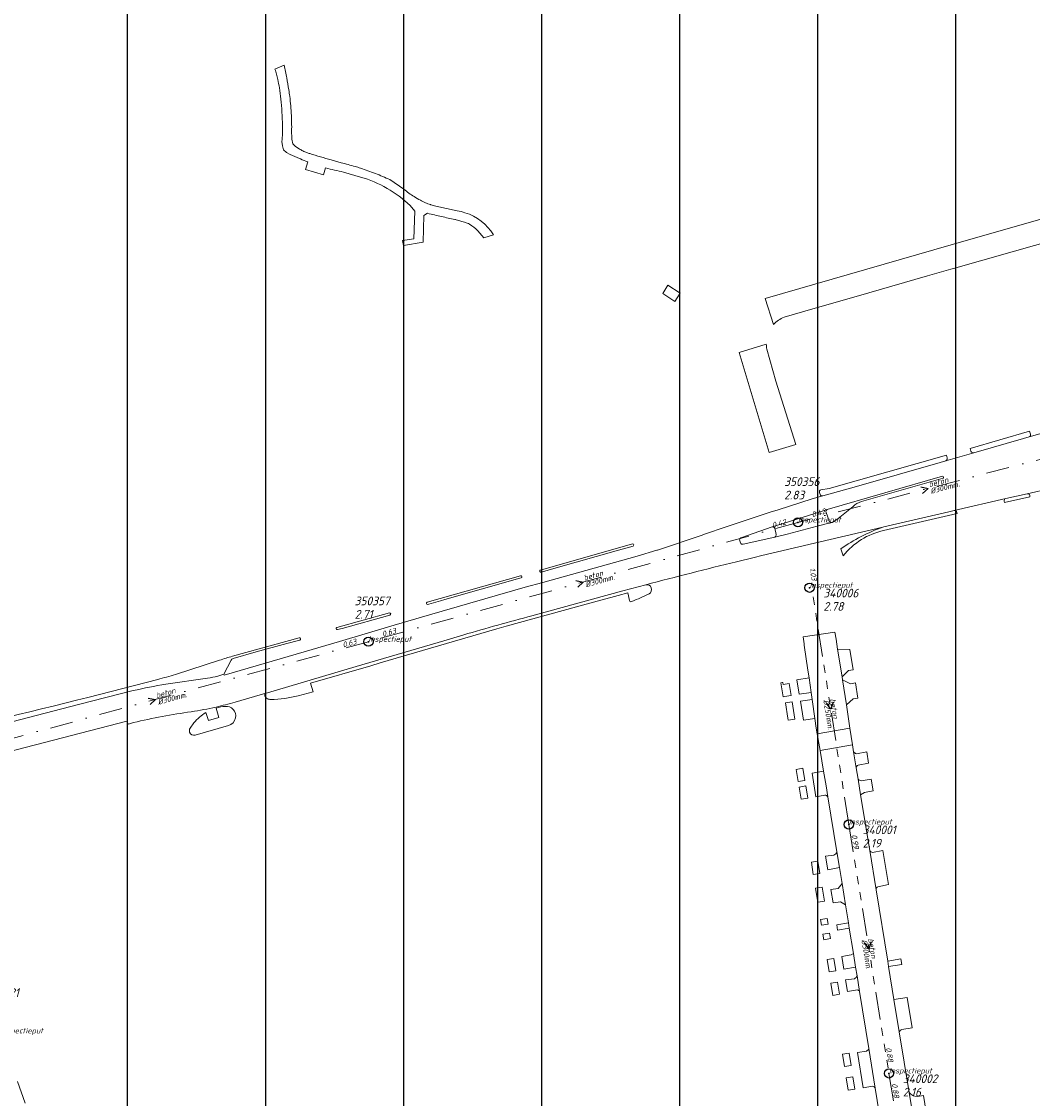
# Model space of a CAD drawing. Extents: x 148869 to 161638, y 453607 to 469810.
# Tile 531 of 656: x 155975 to 156194, y 463153 to 463387. Entities that reach past the tile are written whole.
import ezdxf

# ---------------------------------------------------------------- set-up
doc = ezdxf.new("R2010")
doc.units = 0
doc.header["$PDMODE"] = 32
doc.header["$PDSIZE"] = 2
doc.linetypes.add('RI-GWA', pattern=[18.45, 6, -1.8, 1.75, -1.8, 1.75, -1.8, 1.75, -1.8])
doc.linetypes.add('RI-VWA', pattern=[11, 5, -3, 0, -3])
doc.layers.get('0').update_dxf_attribs({"linetype": 'CONTINUOUS'})
doc.layers.get('DEFPOINTS').update_dxf_attribs({"linetype": 'CONTINUOUS'})
doc.layers.add('2024 hatch', color=160, linetype='CONTINUOUS')
for name, color, linetype, lineweight in [('B-OI-RI-GWA-MATERIAAL-T18', 10, 'CONTINUOUS', 18), ('B-OI-RI-GWA-PUTDEKSELHOOGTE-T25', 10, 'CONTINUOUS', 25), ('B-OI-RI-GWA_BOB-T18', 10, 'CONTINUOUS', 18), ('B-OI-RI-GWA_DIAMETER-T18', 10, 'CONTINUOUS', 18), ('B-OI-RI-GWA_PUTNUMMER-T18', 10, 'CONTINUOUS', 18), ('B-OI-RI-GWA_RIOOLPUT-S', 10, 'CONTINUOUS', 25), ('B-OI-RI-GWA_TRANSPORTLEIDING-G', 10, 'RI-GWA', 18), ('B-OI-RI-STROOMRICHTING-S', 252, 'CONTINUOUS', 25), ('B-OI-RI-VWA-BOB-T18', 34, 'CONTINUOUS', 18), ('B-OI-RI-VWA-DIAMETER-T18', 34, 'CONTINUOUS', 18), ('B-OI-RI-VWA-MATERIAAL-T18', 34, 'CONTINUOUS', 18), ('B-OI-RI-VWA_PUTDEKSELHOOGTE-T25', 34, 'CONTINUOUS', 25), ('B-OI-RI-VWA_PUTNUMMER-T25', 34, 'CONTINUOUS', 25), ('B-OI-RI-VWA_RIOOLPUT-S', 34, 'CONTINUOUS', 25), ('B-OI-RI-VWA_TRANSPORTLEIDING-G', 34, 'RI-VWA', 18), ('B-RO-VH-VERHARDING_ASFALT-GV', 251, 'CONTINUOUS', 18), ('B-RO-VH-VERHARDING_STRAATBAKSTEEN-GV', 251, 'CONTINUOUS', 18)]:
    doc.layers.add(name, color=color, linetype=linetype, lineweight=lineweight)
doc.styles.add('NLCS-ISO-M500-T18_CURSIEF', font='NLCS-ISO.ttf', dxfattribs={"oblique": 15, "height": 0.9})
doc.styles.add('NLCS-ISO-M750-T25_CURSIEF', font='NLCS-ISO.ttf', dxfattribs={"oblique": 15, "height": 1.875})

# ---------------------------------------------------------------- blocks, each defined once
blk = doc.blocks.new('ACMAP_ANN_TEMPLATE_vwa-diam')
at = {"color": 0, "linetype": 'ByBlock', "style": 'NLCS-ISO-M500-T18_CURSIEF', "oblique": 15}
blk.add_attdef('vwa-diam', (0.3, -1.3), '', height=1.2, dxfattribs=at)
blk = doc.blocks.new('ACMAP_ANN_TEMPLATE_vwa-materiaal')
at = {"color": 0, "linetype": 'ByBlock', "style": 'NLCS-ISO-M500-T18_CURSIEF', "oblique": 15}
blk.add_attdef('vwa-mat', (0.3, 0.2), '', height=1.2, dxfattribs=at)
blk = doc.blocks.new('ACMAP_ANN_TEMPLATE_vwa-nap-l')
at = {"color": 0, "linetype": 'ByBlock', "style": 'NLCS-ISO-M500-T18_CURSIEF', "oblique": 15}
blk.add_attdef('vwa-nap-l', (3.3, 0.2), '', height=1.2, dxfattribs=at)
blk = doc.blocks.new('ACMAP_ANN_TEMPLATE_vwa-nap-r')
at = {"color": 0, "linetype": 'ByBlock', "style": 'NLCS-ISO-M500-T18_CURSIEF', "oblique": 15}
blk.add_attdef('vwa-nap-r', (-5.6, 0.2), '', height=1.2, dxfattribs=at)
blk = doc.blocks.new('ACMAP_ANN_TEMPLATE_gwa-diam')
at = {"color": 0, "linetype": 'ByBlock', "style": 'NLCS-ISO-M500-T18_CURSIEF', "oblique": 15}
blk.add_attdef('gwa-diam', (-2.2, -1.3), '', height=1.2, dxfattribs=at)
blk = doc.blocks.new('ACMAP_ANN_TEMPLATE_gwa-materiaal')
at = {"color": 0, "linetype": 'ByBlock', "style": 'NLCS-ISO-M500-T18_CURSIEF', "oblique": 15}
blk.add_attdef('gwa-mat', (-2.2, 0.2), '', height=1.2, dxfattribs=at)
blk = doc.blocks.new('ACMAP_ANN_TEMPLATE_gwa-nap-l')
at = {"color": 0, "linetype": 'ByBlock', "style": 'NLCS-ISO-M500-T18_CURSIEF', "oblique": 15}
blk.add_attdef('gwa-nap-l', (2.3, 0.2), '', height=1.2, dxfattribs=at)
blk = doc.blocks.new('ACMAP_ANN_TEMPLATE_gwa-nap-r')
at = {"color": 0, "linetype": 'ByBlock', "style": 'NLCS-ISO-M500-T18_CURSIEF', "oblique": 15}
blk.add_attdef('gwa-nap-r', (-5.6, 0.2), '', height=1.2, dxfattribs=at)
blk = doc.blocks.new('ACMAP_ANN_TEMPLATE_gwa-puth')
at = {"color": 0, "linetype": 'ByBlock', "style": 'NLCS-ISO-M750-T25_CURSIEF', "oblique": 15}
blk.add_attdef('gwa-puth', (3, -5), '', height=1.88, dxfattribs=at)
blk = doc.blocks.new('ACMAP_ANN_TEMPLATE_gwa-putnr')
at = {"color": 0, "linetype": 'ByBlock', "style": 'NLCS-ISO-M750-T25_CURSIEF', "oblique": 15}
blk.add_attdef('gwa-putnr', (3, -2.1), '', height=1.88, dxfattribs=at)
blk = doc.blocks.new('ACMAP_ANN_TEMPLATE_type knoop')
at = {"layer": 'DEFPOINTS', "style": 'NLCS-ISO-M500-T18_CURSIEF', "oblique": 15}
blk.add_attdef('type_knoop', (0, 0), '', height=1.2, dxfattribs=at)
blk = doc.blocks.new('ACMAP_ANN_TEMPLATE_vwa-puth')
at = {"color": 0, "linetype": 'ByBlock', "style": 'NLCS-ISO-M750-T25_CURSIEF', "oblique": 15}
blk.add_attdef('vwa-puth', (-3, 5), '', height=1.88, dxfattribs=at)
blk = doc.blocks.new('ACMAP_ANN_TEMPLATE_vwa-putnr')
at = {"color": 0, "linetype": 'ByBlock', "style": 'NLCS-ISO-M750-T25_CURSIEF', "oblique": 15}
blk.add_attdef('vaw-putnr', (-3, 7.9), '', height=1.88, dxfattribs=at)

msp = doc.modelspace()

# ---------------------------------------------------------------- hatches: boundary and pattern name
at = {"layer": '2024 hatch'}
h = msp.add_hatch(dxfattribs=at)
h.set_pattern_fill('ANSI31', color=256, scale=29.988, angle=45)
h.set_pattern_definition([(90, (0, 0), (-29.988, 0), [])])
h.paths.add_polyline_path([(155468.24, 462509.2), (155430.3, 462608.99), (155317.39, 462696.7), (155326.79, 462885.8), (155421.55, 463128.67), (155681.88, 463221.51), (155808.81, 463270.9), (155858.2, 463353.96), (156235.32, 463468.35), (156395.06, 463466.8), (156874.43, 463576.88), (157060.31, 463303.94), (157149.74, 462870.77), (157067.92, 462815.11), (157047.81, 462789.79), (157071.17, 462711.57), (156936.5, 462350.7), (156856.27, 462251.62), (156803.36, 462113.22), (156627.76, 461893.96), (156524.84, 461717.19), (156312.22, 461660.25), (156176.03, 461568.49), (155937.87, 461968.15)])

# ---------------------------------------------------------------- linework, layer by layer
at = {"layer": 'B-OI-RI-GWA_RIOOLPUT-S', "color": 251}
for p in [(156145.73, 463264.11), (156154.26, 463212.71), (156162.98, 463158.67)]:
    msp.add_point(p, dxfattribs=at)
at = {"layer": 'B-OI-RI-GWA_TRANSPORTLEIDING-G', "color": 251}
for p, q in [((156154.26, 463212.71), (156146.41, 463262.81)), ((156154.26, 463212.71), (156162.98, 463158.67)), ((156162.98, 463158.67), (156171.14, 463109.13))]:
    msp.add_line(p, q, dxfattribs=at)
at = {"layer": 'B-OI-RI-STROOMRICHTING-S', "color": 251}
for points in [[(156169.92, 463285.99), (156171.48, 463285.66), (156170.27, 463284.6)], [(156094.96, 463265.66), (156096.55, 463265.35), (156095.36, 463264.27)], [(156002.07, 463240.17), (156003.64, 463239.85), (156002.45, 463238.78)], [(156150.82, 463239.29), (156150.33, 463237.76), (156149.39, 463239.07)], [(156159.1, 463187.23), (156158.61, 463185.69), (156157.67, 463187)]]:
    msp.add_lwpolyline(points, dxfattribs=at)
at = {"layer": 'B-OI-RI-VWA_RIOOLPUT-S'}
for p in [(156143.21, 463278.3), (156049.9, 463252.4)]:
    msp.add_point(p, dxfattribs=at)
at = {"layer": 'B-OI-RI-VWA_TRANSPORTLEIDING-G', "color": 251}
for p, q in [((156199.77, 463293.01), (156143.21, 463278.3)), ((156143.21, 463278.3), (156049.9, 463252.4)), ((156049.9, 463252.4), (155957.4, 463227.3)), ((155969.9, 463167.36), (155981.84, 463133.98))]:
    msp.add_line(p, q, dxfattribs=at)
at = {"layer": 'B-RO-VH-VERHARDING_ASFALT-GV', "flags": 128}
for points in [[(156031.56, 463377.56), (156029.59, 463376.68)], [(156033.22, 463364.65), (156033.22, 463364.81)], [(156034.86, 463359.37), (156034.04, 463359.93), (156033.46, 463360.46), (156033.25, 463361.51), (156033.23, 463362.4), (156033.2, 463362.64)], [(156031.12, 463360.97), (156031.2, 463360.04), (156031.46, 463359.2), (156032.13, 463358.61), (156032.9, 463358.14), (156034.89, 463357.29), (156035.12, 463357.2)], [(156036.72, 463356.56), (156036.21, 463354.93), (156040.11, 463353.72), (156040.6, 463355.28)], [(156043.97, 463356.39), (156041.77, 463356.99)], [(156044.5, 463354.36), (156048.19, 463353.28)], [(156057.62, 463350.61), (156054.55, 463352.71)], [(156059, 463347.1), (156059.95, 463345.88), (156059.79, 463339.89), (156059.79, 463339.89), (156057.33, 463339.48), (156057.53, 463338.41), (156061.79, 463339.16), (156061.91, 463344.89), (156062.74, 463345.4)], [(156063.47, 463347.26), (156063.37, 463347.29)], [(156185.9, 463335.96), (156194.6, 463338.42), (156200.55, 463340.11), (156210.06, 463342.81), (156210.36, 463342.89), (156213.97, 463343.91), (156215.73, 463344.48), (156214.2, 463349.36), (156176.48, 463338.54), (156136.09, 463326.87), (156137.92, 463321.27)], [(156069.19, 463345.93), (156064.51, 463346.98)], [(156073.64, 463341.62), (156074.11, 463341.12), (156074.56, 463340.6), (156074.98, 463340.06), (156077.07, 463340.73)], [(156140.2, 463322.85), (156146.41, 463324.64), (156155.84, 463327.36), (156171.32, 463331.82), (156176.4, 463333.27), (156177.29, 463333.52), (156182.1, 463334.89), (156183.65, 463335.32), (156185.9, 463335.96)], [(156136.33, 463316.98), (156130.41, 463315.21), (156136.92, 463293.5), (156142.71, 463295.24)], [(156142.71, 463295.24), (156138.43, 463308.95), (156136.46, 463315.9)], [(156129.86, 463269.77), (156133.69, 463270.69), (156135.39, 463271.1), (156161.66, 463277.28), (156161.89, 463277.34), (156175.96, 463280.59), (156177.13, 463280.88), (156188.35, 463283.46), (156192.98, 463284.53), (156197.99, 463285.68), (156199.3, 463285.98), (156214.86, 463289.32), (156237.65, 463294.31), (156244.45, 463295.79), (156242.4, 463304.47), (156218.55, 463299.47)], [(156200.57, 463298.92), (156193.45, 463296.87), (156192.18, 463296.51), (156181.39, 463293.42), (156175.33, 463291.68), (156174.09, 463291.33), (156155.39, 463285.98), (156148.58, 463284.03), (156146.27, 463283.38), (156138.9, 463281.04), (156137.17, 463280.51), (156135.64, 463279.99), (156127.83, 463277.4), (156122.68, 463275.64), (156122.4, 463275.54), (156112.7, 463272.28), (156112.58, 463272.24), (156108.26, 463270.98), (156087.82, 463265.28), (156083.94, 463264.2), (156063.19, 463258.22), (156055.46, 463255.95), (156043.62, 463252.45), (156035.93, 463250.22), (156018.56, 463245.14), (156018.52, 463245.33), (156017.19, 463244.93)], [(156193.71, 463297.48), (156193.52, 463298.07), (156180.61, 463294.36), (156180.79, 463293.75)], [(156181.39, 463293.42), (156192.18, 463296.51), (156193.45, 463296.87)], [(156175.61, 463292.28), (156175.44, 463292.89), (156149.96, 463285.62), (156148.2, 463285.39)], [(156148.58, 463284.03), (156155.39, 463285.98), (156174.09, 463291.33), (156175.33, 463291.68)], [(156130.82, 463274.92), (156137.58, 463277.36), (156140.18, 463278.15), (156146.66, 463280.16), (156149.58, 463281.07), (156174.62, 463288.3)], [(156174.62, 463288.3), (156149.58, 463281.07)], [(156157.01, 463282.8), (156174.73, 463287.88)], [(156174.73, 463287.88), (156157.01, 463282.8)], [(156147.88, 463284.77), (156148, 463284.36)], [(156188.01, 463282.87), (156188.11, 463282.63), (156193.61, 463283.87), (156193.55, 463284.16)], [(156192.98, 463284.53), (156188.35, 463283.46)], [(156151.95, 463279.16), (156155.18, 463281.72)], [(156155.18, 463281.72), (156151.95, 463279.16)], [(156149.31, 463280.48), (156149.98, 463278.6)], [(156177.13, 463280.88), (156175.96, 463280.59), (156161.89, 463277.34), (156161.66, 463277.28)], [(156161.82, 463276.56), (156177.76, 463280.26), (156177.74, 463280.49)], [(156137.58, 463277.36), (156130.82, 463274.92)], [(156150.64, 463278.29), (156150.51, 463278.26), (156147.36, 463277.45), (156140.84, 463275.77), (156138.21, 463275.1), (156131.32, 463273.55)], [(156138.45, 463275.69), (156138.15, 463277.02)], [(156150.51, 463278.26), (156150.64, 463278.29)], [(156131.32, 463273.55), (156138.21, 463275.1)], [(156107.28, 463273.64), (156087.3, 463267.96)], [(156087.71, 463267.56), (156090.2, 463268.26), (156104.25, 463272.24), (156107.38, 463273.14)], [(156130.56, 463274.3), (156130.69, 463273.89)], [(156130.69, 463273.89), (156130.56, 463274.3)], [(156152.5, 463272.55), (156153.05, 463271.07)], [(156087.43, 463267.47), (156087.71, 463267.56)], [(156082.93, 463266.72), (156062.65, 463260.98)], [(156063.05, 463260.56), (156065.54, 463261.27), (156066.46, 463261.53), (156082.29, 463266.01), (156083.06, 463266.23)], [(156034.67, 463240.66), (156037.87, 463241.48), (156037.34, 463243.41), (156050.4, 463247.19), (156052.42, 463247.78), (156077.81, 463255.18), (156079.85, 463255.76), (156098.02, 463260.73), (156104.16, 463262.41), (156106.22, 463262.98), (156106.64, 463261.34), (156106.74, 463261.05), (156107.12, 463261.15)], [(156110.13, 463264.76), (156105.15, 463263.42), (156085.42, 463258.03)], [(156085.42, 463258.03), (156105.15, 463263.42), (156110.13, 463264.76)], [(156062.81, 463260.49), (156063.05, 463260.56)], [(156054.44, 463258.66), (156043.01, 463255.49)], [(156043.17, 463255.01), (156044.16, 463255.28), (156054.57, 463258.15)], [(156020.93, 463239.28), (156027.63, 463241.22), (156028, 463241.33), (156047.21, 463246.98), (156066.28, 463252.59), (156070.59, 463253.87)], [(156070.59, 463253.87), (156066.28, 463252.59), (156047.21, 463246.98), (156028, 463241.33), (156027.63, 463241.22)], [(156034.87, 463253.24), (156020.37, 463249.22)], [(156020.51, 463248.76), (156025.54, 463250.17), (156032.19, 463251.99), (156034.69, 463252.66), (156034.99, 463252.76)], [(156017.58, 463248.37), (156007.98, 463245.27)], [(156017.19, 463244.93), (156018.52, 463245.33), (156020.08, 463248.41)], [(156005.87, 463243.15), (156014.96, 463244.49)], [(156014.96, 463244.49), (156005.87, 463243.15)], [(155998.81, 463241.77), (155986.93, 463238.73), (155967.11, 463233.65), (155963.93, 463232.84), (155954.7, 463230.53), (155954.11, 463230.36), (155952.04, 463229.84), (155948.54, 463228.95), (155947.29, 463228.61), (155944.71, 463228), (155944.86, 463227.31)], [(155963.93, 463232.84), (155967.11, 463233.65), (155986.93, 463238.73), (155998.81, 463241.77)], [(156016.85, 463237.99), (156017.43, 463235.94), (156015.13, 463235.29), (156014.61, 463237.02)], [(155971.45, 463228.44), (155997.42, 463235.16), (155997.73, 463234.48), (155997.96, 463234.59), (155998.86, 463234.85)], [(156011.03, 463232.84), (156011.06, 463232.74)], [(156012, 463234.77), (156011.15, 463233.59)], [(156012.24, 463232.11), (156019.48, 463234.21)], [(156169.17, 463143.47), (156167.36, 463154.55), (156165.21, 463167.69), (156164.07, 463174.68), (156162.9, 463181.86), (156162.71, 463183.04), (156160.17, 463198.55), (156158.79, 463207.05), (156156.82, 463219.12), (156156.26, 463222.56), (156155.86, 463225.01), (156155.28, 463228.51), (156155.05, 463230.04), (156148, 463228.78), (156148.78, 463224.27), (156149.33, 463221.11), (156149.72, 463218.72), (156151.66, 463206.77), (156152.22, 463203.34), (156152.78, 463199.89), (156153.53, 463195.3), (156154.17, 463191.34), (156154.36, 463190.18), (156155.26, 463184.68), (156155.73, 463181.76), (156156.04, 463179.85), (156156.6, 463176.43), (156158.61, 463164.05), (156160.01, 463155.45), (156161.68, 463145.18)]]:
    msp.add_lwpolyline(points, dxfattribs=at)
at = {"layer": 'B-RO-VH-VERHARDING_ASFALT-GV'}
for points in [[(156031.86, 463376.18, 0.006662), (156031.56, 463377.56)], [(156029.59, 463376.68, -0.016294), (156029.93, 463375.59)], [(156029.93, 463375.59, -0.016369), (156030.21, 463374.48)], [(156032.14, 463374.79, 0.008043), (156031.86, 463376.18)], [(156030.21, 463374.48, -0.017342), (156030.55, 463372.64)], [(156032.6, 463372.21, 0.006507), (156032.14, 463374.79)], [(156030.55, 463372.64, -0.013216), (156030.87, 463370.21)], [(156032.8, 463370.8, 0.010664), (156032.6, 463372.21)], [(156033.02, 463368.72, 0.009636), (156032.8, 463370.8)], [(156030.87, 463370.21, -0.012778), (156031.11, 463367.39)], [(156033.16, 463366.66, 0.010195), (156033.02, 463368.72)], [(156031.11, 463367.39, -0.011319), (156031.22, 463364.47)], [(156033.22, 463364.81, 0.010789), (156033.16, 463366.66)], [(156031.22, 463364.47, -0.011986), (156031.21, 463362.72)], [(156033.2, 463362.64, 0.010922), (156033.22, 463364.65)], [(156031.21, 463362.72, -0.012005), (156031.12, 463360.97)], [(156035.65, 463358.95, -0.019357), (156034.86, 463359.37)], [(156036.48, 463358.59, -0.01892), (156035.65, 463358.95)], [(156035.12, 463357.2, 0.009383), (156036.72, 463356.56)], [(156037.17, 463358.36, -0.020517), (156036.48, 463358.59)], [(156041.77, 463356.99, -0.003492), (156037.17, 463358.36)], [(156047.02, 463355.56, -0.001995), (156043.97, 463356.39)], [(156040.6, 463355.28, 0.022081), (156044.5, 463354.36)], [(156048.18, 463355.21, 0.012789), (156047.02, 463355.56)], [(156051.4, 463354.04, 0.013949), (156048.18, 463355.21)], [(156048.19, 463353.28, -0.116825), (156059, 463347.1)], [(156054.55, 463352.71, 0.014152), (156051.4, 463354.04)], [(156058.69, 463349.78, -0.01998), (156057.62, 463350.61)], [(156059.8, 463349.02, -0.019701), (156058.69, 463349.78)], [(156061.18, 463348.22, -0.016091), (156059.8, 463349.02)], [(156062.26, 463347.7, -0.021939), (156061.18, 463348.22)], [(156063.37, 463347.29, -0.025424), (156062.26, 463347.7)], [(156064.51, 463346.98, -0.024044), (156063.47, 463347.26)], [(156062.74, 463345.4, 0.002642), (156064.26, 463345.04)], [(156064.26, 463345.04, 0.003262), (156065.78, 463344.69)], [(156070.87, 463345.54, 0.042584), (156069.19, 463345.93)], [(156077.07, 463340.73, 0.180848), (156070.87, 463345.54)], [(156065.78, 463344.69, 0.002079), (156068.64, 463344.07)], [(156068.64, 463344.07, -0.01332), (156068.96, 463343.99)], [(156068.96, 463343.99, -0.013391), (156071.35, 463343.27)], [(156071.35, 463343.27, -0.061163), (156071.86, 463343.03)], [(156071.86, 463343.03, -0.058422), (156073.64, 463341.62)], [(156137.92, 463321.27, -0.11455), (156140.2, 463322.85)], [(156136.46, 463315.9, -0.045959), (156136.33, 463316.98)], [(156193.45, 463296.87, 0.393725), (156193.71, 463297.48)], [(156180.79, 463293.75, 0.412967), (156181.39, 463293.42)], [(156175.33, 463291.68, 0.405125), (156175.61, 463292.28)], [(156174.73, 463287.88, 0.830793), (156174.62, 463288.3)], [(156174.62, 463288.3, -0.830793), (156174.73, 463287.88)], [(156148.2, 463285.39, 0.393232), (156147.88, 463284.77)], [(156148, 463284.36, 0.363159), (156148.58, 463284.03)], [(156193.55, 463284.16, 0.394954), (156192.98, 463284.53)], [(156155.18, 463281.72, -0.126612), (156157.01, 463282.8)], [(156157.01, 463282.8, 0.126612), (156155.18, 463281.72)], [(156188.35, 463283.46, 0.418049), (156188.01, 463282.87)], [(156149.58, 463281.07, 0.432332), (156149.31, 463280.48)], [(156177.74, 463280.49, 0.410282), (156177.13, 463280.88)], [(156138.15, 463277.02, 0.340041), (156137.58, 463277.36)], [(156149.98, 463278.6, 0.358005), (156150.51, 463278.26)], [(156150.64, 463278.29, 0.036779), (156151.95, 463279.16)], [(156151.95, 463279.16, -0.036779), (156150.64, 463278.29)], [(156161.66, 463277.28, 0.065076), (156152.5, 463272.55)], [(156130.82, 463274.92, 0.382039), (156130.56, 463274.3)], [(156130.56, 463274.3, -0.382039), (156130.82, 463274.92)], [(156138.21, 463275.1, 0.336347), (156138.45, 463275.69)], [(156153.05, 463271.07, -0.167419), (156161.82, 463276.56)], [(156107.54, 463273.44, 0.361332), (156107.28, 463273.64)], [(156107.38, 463273.14, 0.380698), (156107.54, 463273.44)], [(156130.69, 463273.89, 0.399766), (156131.32, 463273.55)], [(156131.32, 463273.55, -0.399766), (156130.69, 463273.89)], [(156087.3, 463267.96, 0.416682), (156087.13, 463267.64)], [(156087.13, 463267.64, 0.389654), (156087.43, 463267.47)], [(156110.13, 463264.76, -0.003549), (156129.86, 463269.77)], [(156083.24, 463266.53, 0.406384), (156082.93, 463266.72)], [(156083.06, 463266.23, 0.402738), (156083.24, 463266.53)], [(156110.85, 463262.8, 0.875266), (156110.13, 463264.76)], [(156062.65, 463260.98, 0.380478), (156062.5, 463260.67)], [(156062.5, 463260.67, 0.41097), (156062.81, 463260.49)], [(156107.12, 463261.15, 0.026857), (156110.85, 463262.8)], [(156054.74, 463258.47, 0.397138), (156054.44, 463258.66)], [(156054.57, 463258.15, 0.398591), (156054.74, 463258.47)], [(156085.42, 463258.03, 0.00584), (156070.59, 463253.87)], [(156070.59, 463253.87, -0.00584), (156085.42, 463258.03)], [(156043.01, 463255.49, 0.39662), (156042.86, 463255.17)], [(156042.86, 463255.17, 0.394297), (156043.17, 463255.01)], [(156035.15, 463253.05, 0.384372), (156034.87, 463253.24)], [(156034.99, 463252.76, 0.38118), (156035.15, 463253.05)], [(156020.37, 463249.22, 0.024379), (156017.58, 463248.37)], [(156020.08, 463248.41, -0.234042), (156020.51, 463248.76)], [(156004.12, 463244.21, -0.006989), (155963.64, 463234.17)], [(156007.98, 463245.27, -0.009281), (156004.12, 463244.21)], [(156014.96, 463244.49, 0.031276), (156017.19, 463244.93)], [(156017.19, 463244.93, -0.031276), (156014.96, 463244.49)], [(155998.81, 463241.77, -0.01799), (156005.87, 463243.15)], [(156005.87, 463243.15, 0.01799), (155998.81, 463241.77)], [(156027.63, 463241.22, 0.339921), (156027.42, 463240.61)], [(156027.42, 463240.61, 0.207223), (156027.94, 463240.02)], [(156027.94, 463240.02, 0.0776), (156028.69, 463239.84)], [(156028.69, 463239.84, 0.059146), (156034.67, 463240.66)], [(155998.86, 463234.85, -0.019683), (156011.41, 463237.2)], [(156011.41, 463237.2, 0.019846), (156016.8, 463238.21)], [(156016.8, 463238.21, 0.015474), (156020.93, 463239.28)], [(156018.79, 463238.35, 0.049936), (156016.85, 463237.99)], [(156021.03, 463235.86, 0.512265), (156018.79, 463238.35)], [(156014.61, 463237.02, 0.088471), (156012, 463234.77)], [(156019.48, 463234.21, 0.293676), (156021.03, 463235.86)], [(156011.15, 463233.59, 0.210676), (156011.03, 463232.84)], [(156011.06, 463232.74, 0.390871), (156012.24, 463232.11)]]:
    msp.add_lwpolyline(points, format="xyb", dxfattribs=at)
at = {"layer": 'B-RO-VH-VERHARDING_ASFALT-GV', "flags": 128}
for points in [[(156113.85, 463328.01), (156116.48, 463326.28), (156117.64, 463328.04), (156114.96, 463329.79)], [(156144.33, 463253.46), (156144.55, 463251.9), (156144.59, 463251.66), (156145.37, 463246.2), (156145.61, 463244.52), (156146.05, 463241.39), (156146.27, 463239.84), (156146.86, 463235.74), (156147.17, 463233.59), (156147.38, 463232.37), (156154.5, 463233.61), (156153.73, 463238.67), (156152.91, 463244.11), (156152.81, 463244.75), (156151.83, 463250.8), (156151.5, 463252.91), (156151.24, 463254.5)], [(156154.5, 463233.61), (156147.38, 463232.37), (156148, 463228.78), (156155.05, 463230.04)]]:
    msp.add_lwpolyline(points, close=True, dxfattribs=at)
at = {"layer": 'B-RO-VH-VERHARDING_STRAATBAKSTEEN-GV', "flags": 128}
for points in [[(156154.4, 463250.7), (156151.83, 463250.8), (156152.81, 463244.75), (156154.22, 463246.15), (156155.21, 463246.31), (156154.48, 463250.72)], [(156145.61, 463244.52), (156142.99, 463244.12), (156143.5, 463241.02), (156146.05, 463241.39)], [(156141.29, 463243.33), (156140, 463243.13), (156139.93, 463243.52), (156139.8, 463243.51), (156139.49, 463243.46), (156139.96, 463240.42), (156140.27, 463240.47), (156141.71, 463240.7)], [(156153.73, 463238.67), (156155.23, 463240.01), (156156.22, 463240.17), (156155.68, 463243.47), (156154.65, 463243.27), (156152.91, 463244.11)], [(156146.27, 463239.84), (156143.75, 463239.45), (156144.41, 463235.39), (156146.86, 463235.74)], [(156140.5, 463239.12), (156141.04, 463235.78), (156141.1, 463235.38), (156142.54, 463235.61), (156141.93, 463239.35)], [(156144.71, 463222.28), (156144.28, 463224.92), (156142.82, 463224.68), (156143.25, 463222.04)], [(156143.89, 463218.18), (156145.33, 463218.42), (156144.9, 463221.07), (156143.45, 463220.84)], [(156147.56, 463204.73), (156146.12, 463204.5), (156146.54, 463201.84), (156147.99, 463202.08)], [(156150.85, 463195.68), (156152.45, 463195.94), (156153.53, 463195.3), (156152.78, 463199.89), (156151.95, 463198.81), (156150.37, 463198.59)], [(156147.46, 463196.2), (156147.52, 463195.85), (156148.96, 463196.09), (156148.47, 463199.09), (156147.04, 463198.86)], [(156149.58, 463192.28), (156148.13, 463192.05), (156148.33, 463190.84), (156149.77, 463191.08)], [(156151.62, 463190.9), (156151.81, 463189.74), (156154.36, 463190.18), (156154.17, 463191.34)], [(156150.09, 463189.14), (156148.62, 463188.9), (156148.83, 463187.7), (156150.29, 463187.93)], [(156149.96, 463180.7), (156151.42, 463180.93), (156150.98, 463183.62), (156149.54, 463183.38)], [(156155.26, 463184.68), (156154.77, 463184.4), (156152.73, 463184.02), (156153.18, 463181.3), (156155.73, 463181.76)], [(156165.56, 463183.53), (156162.71, 463183.04), (156162.9, 463181.86), (156165.76, 463182.34)], [(156151.81, 463178.51), (156150.33, 463178.27), (156150.79, 463175.61), (156152.25, 463175.84)], [(156154.75, 463160.41), (156154.32, 463163.07), (156152.88, 463162.83), (156153.32, 463160.18)], [(156155.16, 463157.92), (156153.7, 463157.68), (156154.13, 463155.02), (156155.59, 463155.26)]]:
    msp.add_lwpolyline(points, close=True, dxfattribs=at)
for points in [[(156155.28, 463228.51), (156155.86, 463225.01)], [(156156.3, 463225.61), (156158.56, 463225.99), (156158.14, 463228.51), (156155.92, 463228.08)], [(156149.72, 463218.72), (156149.33, 463221.11), (156148.78, 463224.27), (156146.28, 463223.83)], [(156146.28, 463223.83), (156147.11, 463218.74), (156149.04, 463219.09)], [(156156.26, 463222.56), (156156.82, 463219.12), (156157.68, 463219.64), (156159.55, 463219.99)], [(156159.55, 463219.99), (156159.13, 463222.54), (156156.92, 463222.2)], [(156149.68, 463202.84), (156152.22, 463203.34), (156151.66, 463206.77)], [(156158.79, 463207.05), (156160.17, 463198.55)], [(156160.58, 463199.21), (156162.9, 463199.66), (156161.68, 463207.04), (156159.43, 463206.63)], [(156150.99, 463206.08), (156149.2, 463205.81), (156149.68, 463202.84)], [(156155.47, 463179.23), (156153.55, 463178.97), (156153.96, 463176.46), (156156.11, 463176.84)], [(156156.6, 463176.43), (156156.04, 463179.85)], [(156165.79, 463168.2), (156168.03, 463168.57), (156166.94, 463175.17), (156164.07, 463174.68)], [(156164.07, 463174.68), (156165.21, 463167.69)], [(156158.09, 463163.53), (156156.11, 463163.2), (156157.36, 463155.51), (156159.43, 463155.91)], [(156160.01, 463155.45), (156158.61, 463164.05)], [(156167.36, 463154.55), (156169.17, 463143.47)], [(156172.01, 463144.41), (156170.45, 463153.87), (156169.14, 463153.68)]]:
    msp.add_lwpolyline(points, dxfattribs=at)
at = {"layer": 'B-RO-VH-VERHARDING_STRAATBAKSTEEN-GV'}
for points in [[(156155.92, 463228.08, -0.171438), (156155.28, 463228.51)], [(156155.86, 463225.01, -0.186095), (156156.3, 463225.61)], [(156156.92, 463222.2, -0.160517), (156156.26, 463222.56)], [(156149.04, 463219.09, -0.23369), (156149.72, 463218.72)], [(156151.66, 463206.77, -0.302874), (156150.99, 463206.08)], [(156159.43, 463206.63, -0.210706), (156158.79, 463207.05)], [(156160.17, 463198.55, -0.217649), (156160.58, 463199.21)], [(156156.04, 463179.85, -0.200722), (156155.47, 463179.23)], [(156156.11, 463176.84, -0.163852), (156156.6, 463176.43)], [(156165.21, 463167.69, -0.232717), (156165.79, 463168.2)], [(156158.61, 463164.05, -0.239192), (156158.09, 463163.53)], [(156159.43, 463155.91, -0.180193), (156160.01, 463155.45)], [(156169.14, 463153.68, -0.233946), (156167.36, 463154.55)]]:
    msp.add_lwpolyline(points, format="xyb", dxfattribs=at)

# ---------------------------------------------------------------- block references
at = {"layer": 'B-OI-RI-GWA-MATERIAAL-T18', "color": 251}
for p, rotation in [((156150.33, 463237.76), 278.9050781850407), ((156158.62, 463185.69), 279.1663471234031)]:
    msp.add_blockref('ACMAP_ANN_TEMPLATE_gwa-materiaal', p, dxfattribs=dict(at, rotation=rotation)).add_auto_attribs({'gwa-mat': 'beton'})
at = {"layer": 'B-OI-RI-GWA-PUTDEKSELHOOGTE-T25', "color": 251}
for p, values in [((156145.73, 463264.11), {'gwa-puth': '2.78'}), ((156154.26, 463212.71), {'gwa-puth': '2.19'}), ((156162.98, 463158.67), {'gwa-puth': '2.16'})]:
    msp.add_blockref('ACMAP_ANN_TEMPLATE_gwa-puth', p, dxfattribs=at).add_auto_attribs(values)
at = {"layer": 'B-OI-RI-GWA_BOB-T18', "color": 251}
for name, p, rotation, values in [('ACMAP_ANN_TEMPLATE_gwa-nap-r', (156146.41, 463262.81), 278.9050781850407, {'gwa-nap-r': '1.03'}), ('ACMAP_ANN_TEMPLATE_gwa-nap-l', (156154.26, 463212.71), 278.9050781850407, {'gwa-nap-l': '0.99'}), ('ACMAP_ANN_TEMPLATE_gwa-nap-l', (156154.26, 463212.71), 279.1663471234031, {'gwa-nap-l': '0.99'}), ('ACMAP_ANN_TEMPLATE_gwa-nap-r', (156162.98, 463158.67), 279.1663471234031, {'gwa-nap-r': '0.88'}), ('ACMAP_ANN_TEMPLATE_gwa-nap-l', (156162.98, 463158.67), 279.3535091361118, {'gwa-nap-l': '0.88'})]:
    msp.add_blockref(name, p, dxfattribs=dict(at, rotation=rotation)).add_auto_attribs(values)
at = {"layer": 'B-OI-RI-GWA_DIAMETER-T18', "color": 251}
for p, rotation, values in [((156150.33, 463237.76), 278.9050781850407, {'gwa-diam': '%%c250mm.'}), ((156158.62, 463185.69), 279.1663471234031, {'gwa-diam': '%%c300mm.'})]:
    msp.add_blockref('ACMAP_ANN_TEMPLATE_gwa-diam', p, dxfattribs=dict(at, rotation=rotation)).add_auto_attribs(values)
at = {"layer": 'B-OI-RI-GWA_PUTNUMMER-T18', "color": 251}
for p, values in [((156145.73, 463264.11), {'gwa-putnr': '340006'}), ((156154.26, 463212.71), {'gwa-putnr': '340001'}), ((156162.98, 463158.67), {'gwa-putnr': '340002'})]:
    msp.add_blockref('ACMAP_ANN_TEMPLATE_gwa-putnr', p, dxfattribs=at).add_auto_attribs(values)
at = {"layer": 'B-OI-RI-VWA-BOB-T18', "color": 251}
for name, p, rotation, values in [('ACMAP_ANN_TEMPLATE_vwa-nap-l', (156143.21, 463278.3), 15.51302606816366, {'vwa-nap-l': '0.42'}), ('ACMAP_ANN_TEMPLATE_vwa-nap-r', (156143.21, 463278.3), 14.57839112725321, {'vwa-nap-r': '0.42'}), ('ACMAP_ANN_TEMPLATE_vwa-nap-l', (156049.9, 463252.4), 15.18171639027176, {'vwa-nap-l': '0.63'}), ('ACMAP_ANN_TEMPLATE_vwa-nap-r', (156049.9, 463252.4), 15.51302606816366, {'vwa-nap-r': '0.63'})]:
    msp.add_blockref(name, p, dxfattribs=dict(at, rotation=rotation)).add_auto_attribs(values)
at = {"layer": 'B-OI-RI-VWA-DIAMETER-T18', "color": 251}
for p, rotation in [((156171.49, 463285.66), 14.57839112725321), ((156096.55, 463265.35), 15.51302606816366), ((156003.65, 463239.85), 15.18171639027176)]:
    msp.add_blockref('ACMAP_ANN_TEMPLATE_vwa-diam', p, dxfattribs=dict(at, rotation=rotation)).add_auto_attribs({'vwa-diam': '%%c300mm.'})
at = {"layer": 'B-OI-RI-VWA-MATERIAAL-T18', "color": 251}
for p, rotation in [((156171.49, 463285.66), 14.57839112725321), ((156096.55, 463265.35), 15.51302606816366), ((156003.65, 463239.85), 15.18171639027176)]:
    msp.add_blockref('ACMAP_ANN_TEMPLATE_vwa-materiaal', p, dxfattribs=dict(at, rotation=rotation)).add_auto_attribs({'vwa-mat': 'beton'})
at = {"layer": 'B-OI-RI-VWA_PUTDEKSELHOOGTE-T25', "color": 251}
for p, values in [((156143.21, 463278.3), {'vwa-puth': '2.83'}), ((156049.9, 463252.4), {'vwa-puth': '2.71'})]:
    msp.add_blockref('ACMAP_ANN_TEMPLATE_vwa-puth', p, dxfattribs=at).add_auto_attribs(values)
at = {"layer": 'B-OI-RI-VWA_PUTNUMMER-T25', "color": 251}
for p, values in [((156143.21, 463278.3), {'vaw-putnr': '350356'}), ((156049.9, 463252.4), {'vaw-putnr': '350357'}), ((155969.9, 463167.36), {'vaw-putnr': '320021'})]:
    msp.add_blockref('ACMAP_ANN_TEMPLATE_vwa-putnr', p, dxfattribs=at).add_auto_attribs(values)
at = {"layer": 'DEFPOINTS'}
for p in [(156143.21, 463278.3), (156145.73, 463264.11), (156049.9, 463252.4), (156154.26, 463212.71), (155969.9, 463167.36), (156162.98, 463158.67)]:
    msp.add_blockref('ACMAP_ANN_TEMPLATE_type knoop', p, dxfattribs=at).add_auto_attribs({'type_knoop': 'inspectieput'})

doc.saveas('drawing.dxf')
